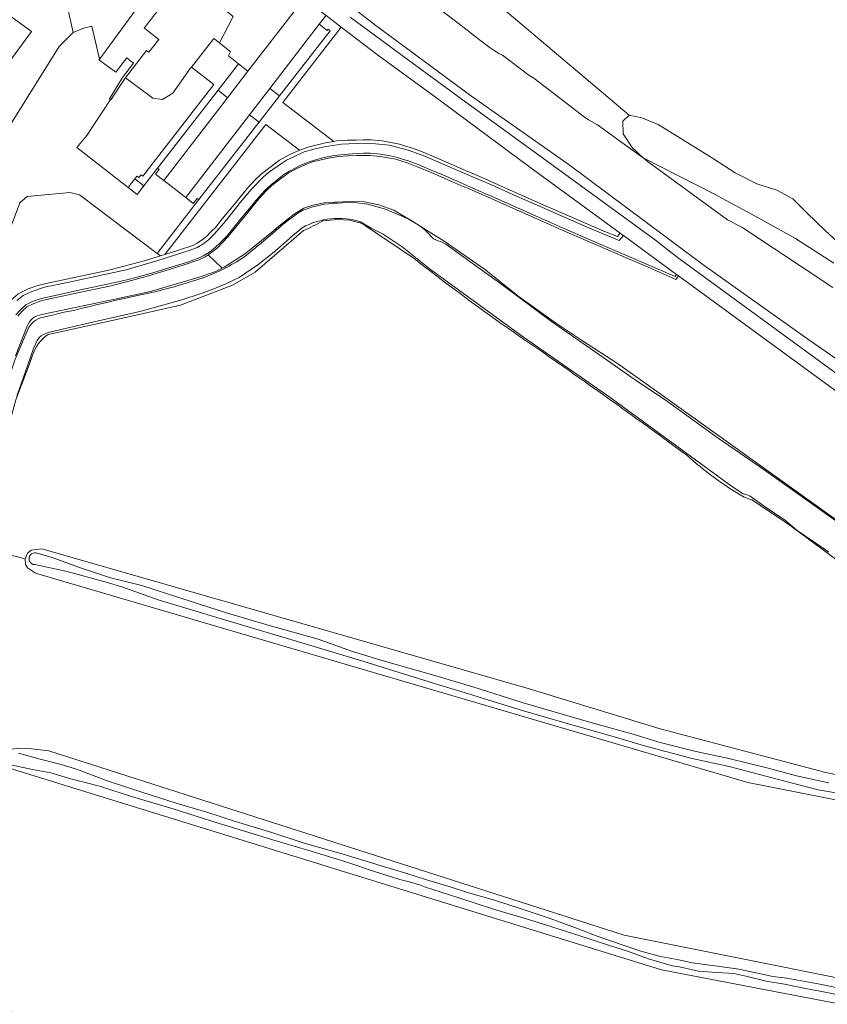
# Model space of a CAD drawing. Header units: metres. Extents: x 149984 to 156489, y 469398 to 478068.
# Tile 821 of 854: x 155081 to 155226, y 473643 to 473820. Entities that reach past the tile are written whole.
import ezdxf

# ---------------------------------------------------------------- set-up
doc = ezdxf.new("R2010")
doc.units = ezdxf.units.M
doc.header["$LTSCALE"] = 0.75
for name, color, linetype, lineweight in [('B-WE-GK-KEERWAND_DAMWAND-G', 252, 'Continuous', 18), ('B-WE-GR-BEPLANTING_CULTUUR_BOSPLANTSOEN-GV', 252, 'Continuous', 18), ('B-WE-GR-GRAS-GV', 252, 'Continuous', 13), ('B-WE-GR-GROENVOORZIENING-GV', 252, 'Continuous', 18), ('B-WE-GR-RIET-GV', 252, 'Continuous', 13), ('B-WE-KW-KUNSTWERK_DUIKER-G', 6, 'Continuous', 18), ('B-WE-KW-KUNSTWERK_GEMAAL-GV', 6, 'Continuous', 18), ('B-WE-OG-TERREIN_BEGROEID-GV', 252, 'Continuous', 18), ('B-WE-OG-TERREIN_OEVER-GV', 252, 'Continuous', 18), ('B-WE-OG-WATER-GV', 252, 'Continuous', 18), ('B-WE-OG-WATER_MEER-GV', 252, 'Continuous', 18), ('B-WE-OG-WATER_SLOOT-GV', 252, 'Continuous', 18), ('B-WE-OG-WEG-GV', 252, 'Continuous', 18), ('B-WE-VH-GESLOTENVERHARDING_BETON-GV', 252, 'Continuous', 18), ('B-WE-VH-HALFVERHARDING_GRASBETONSTEEN-GV', 252, 'Continuous', 18), ('B-WE-VH-OPENVERHARDING_BETONELEMENT-GV', 252, 'Continuous', 18), ('B-WE-VH-OPENVERHARDING_BETONSTRAATSTEEN-GV', 252, 'Continuous', 18)]:
    doc.layers.add(name, color=color, linetype=linetype, lineweight=lineweight)

msp = doc.modelspace()

# ---------------------------------------------------------------- linework, layer by layer
at = {"layer": 'B-WE-GK-KEERWAND_DAMWAND-G', "flags": 128}
for points in [[(155091.615, 473796.792), (155100.828, 473789.601)], [(155103.642, 473789.952), (155106.086, 473793.086)], [(155106.086, 473793.086), (155106.368, 473792.862), (155105.7, 473792.023), (155107.212, 473790.854)], [(155100.828, 473789.601), (155102.407, 473788.384), (155103.642, 473789.952)], [(155107.212, 473790.854), (155111.154, 473787.805)], [(155106.034, 473777.805), (155092.079, 473788.29), (155090.361, 473788.75), (155082.663, 473788.014), (155081.382, 473786.891), (155075.306, 473770.89), (155075.881, 473770.673)], [(155113.476, 473787.492), (155106.034, 473777.805)], [(155111.154, 473787.805), (155112.493, 473786.766), (155113.203, 473787.684), (155113.476, 473787.492)]]:
    msp.add_lwpolyline(points, dxfattribs=at)
at = {"layer": 'B-WE-GR-BEPLANTING_CULTUUR_BOSPLANTSOEN-GV', "flags": 128}
for points in [[(155062.113, 473825.663), (155075.1, 473816.28), (155068.563, 473807.189), (155068.294, 473807.38), (155059.049, 473794.715), (155059.3, 473794.515), (155050.261, 473782.392), (155050.383, 473782.332), (155050.307, 473782.228), (155050.869, 473780.211), (155043.94, 473770.741), (155035.543, 473725.08), (155034.207, 473714.151), (155033.048, 473705.929), (155032.981, 473705.331), (155039.219, 473704.513), (155039.465, 473706.897), (155039.887, 473710.99), (155046.226, 473766.82), (155083.448, 473817.612), (155010.5, 473870.9)], [(155010.5, 473870.9), (155083.448, 473817.612), (155046.226, 473766.82), (155039.887, 473710.99), (155039.465, 473706.897), (155039.219, 473704.513), (155048.72, 473703.268), (155048.744, 473703.455), (155050.309, 473703.25), (155050.245, 473703.781), (155049.92, 473704.667), (155049.468, 473705.408), (155049.296, 473705.845), (155053.174, 473736.527), (155053.139, 473740.528), (155053.398, 473745.978), (155061.829, 473771.271), (155065.542, 473778.309), (155088.437, 473814.895), (155090.954, 473817.423), (155089.515, 473823.956)]]:
    msp.add_lwpolyline(points, dxfattribs=at)
at = {"layer": 'B-WE-GR-GRAS-GV', "flags": 128}
for points in [[(155244.044, 473741.252), (155216.499, 473761.39), (155199.54, 473773.799), (155199.061, 473773.141), (155193.963, 473775.402), (155190.486, 473776.865), (155185.064, 473779.214), (155179.119, 473781.798), (155173.715, 473784.166), (155165.927, 473787.626), (155163.698, 473788.619), (155161.974, 473789.359), (155160.327, 473790.074), (155157.529, 473791.329), (155154.625, 473792.546), (155152.689, 473793.357), (155150.892, 473794.036), (155149.746, 473794.385), (155148.808, 473794.686), (155147.73, 473794.898), (155146.052, 473795.211), (155144.255, 473795.379), (155143.023, 473795.379), (155141.773, 473795.343), (155140.263, 473795.307), (155138.546, 473795.191), (155136.755, 473794.908), (155133.867, 473794.203), (155132.672, 473793.755), (155130.955, 473792.999), (155129.504, 473792.19), (155127.677, 473790.826), (155126.595, 473789.984), (155125.578, 473789.002), (155124.258, 473787.61), (155122.035, 473784.866), (155119.562, 473781.87), (155118.704, 473780.765), (155117.74, 473779.765), (155116.773, 473778.76), (155115.819, 473778.012), (155115.143, 473777.552), (155117.692, 473775.161), (155118.063, 473775.352), (155121.707, 473777.668), (155126.55, 473781.541), (155127.835, 473782.682), (155130.582, 473784.85), (155132.298, 473785.916), (155133.942, 473786.476), (155136.002, 473786.855), (155137.863, 473787), (155140.79, 473787.108), (155143.139, 473787.072), (155145.813, 473786.494), (155148.468, 473785.536), (155151.612, 473783.73), (155157.484, 473780.008), (155164.747, 473774.967), (155170.944, 473770.016), (155177.503, 473765.337), (155182.309, 473762.157), (155188.614, 473758.038), (155196.437, 473752.491), (155231.849, 473727.179)], [(155142.795, 473783.169), (155140.555, 473783.784), (155138.387, 473783.91), (155135.749, 473783.621)], [(155132.287, 473781.888), (155123.608, 473774.425), (155119.542, 473772.082), (155110.213, 473768.496), (155098.492, 473765.883), (155086.475, 473763.289)], [(155083.661, 473759.555), (155083.028, 473757.803), (155080.662, 473751.534), (155079.578, 473747.595), (155077.861, 473740.422), (155077.084, 473736.646), (155076.434, 473733.033), (155076.307, 473730.973), (155075.568, 473724.744), (155082.342, 473723.059), (155082.721, 473724.017), (155083.408, 473724.577), (155085.331, 473724.823), (155172.566, 473699.751), (155196.235, 473692.512), (155225.969, 473684.734), (155255.938, 473678.404)], [(155255.938, 473678.404), (155261.95, 473699.066), (155261.895, 473699.445), (155261.48, 473699.879), (155260.814, 473700.153), (155259.503, 473700.643), (155256.089, 473702.69), (155249.994, 473707.115), (155240.312, 473713.793), (155228.975, 473722.055), (155218.932, 473729.489), (155212.71, 473733.63), (155211.313, 473734.105)], [(155255.012, 473674.435), (155212.018, 473682.902), (155084.156, 473720.482), (155082.775, 473721.433), (155082.378, 473722.011), (155082.342, 473723.059), (155075.568, 473724.744)], [(155241.428, 473640.734), (155196.531, 473649.297), (155078.326, 473685.843), (155078.042, 473686.274), (155078.024, 473687.087), (155078.179, 473687.503), (155070.678, 473688.598), (155070.381, 473686.925), (155069.261, 473677.511), (155067.852, 473665.479), (155065.539, 473641.846), (155072.278, 473640.509), (155072.477, 473641.521), (155073.182, 473642.262), (155074.266, 473642.678), (155075.639, 473642.714), (155077.057, 473642.607), (155123.632, 473628.53), (155168.082, 473614.64), (155197.848, 473607.628), (155232.813, 473599.375)], [(155081.204, 473689.093), (155083.462, 473688.93), (155086.576, 473688.568), (155189.793, 473655.518), (155249.523, 473643.555)]]:
    msp.add_lwpolyline(points, dxfattribs=at)
at = {"layer": 'B-WE-GR-GRAS-GV'}
for points in [[(155135.749, 473783.621, -0.0131682), (155132.287, 473781.888)], [(155152.336, 473776.736, -0.0025334), (155142.795, 473783.169)], [(155174.776, 473760.376, -0.0181667), (155152.336, 473776.736)], [(155086.475, 473763.289, 0.174437), (155083.661, 473759.555)], [(155200.994, 473741.654, 0.0064445), (155174.776, 473760.376)], [(155211.313, 473734.105, -0.0535772), (155200.994, 473741.654)]]:
    msp.add_lwpolyline(points, format="xyb", dxfattribs=at)
at = {"layer": 'B-WE-GR-GROENVOORZIENING-GV', "flags": 128}
for points in [[(155091.615, 473796.792), (155100.828, 473789.601), (155102.03, 473791.185), (155102.392, 473791.68), (155102.719, 473791.433), (155103.082, 473791.918), (155103.428, 473791.658), (155116.188, 473808.076), (155112.18, 473811.236), (155111.955, 473810.991), (155108.795, 473806.542), (155106.982, 473805.381), (155105.247, 473805.656), (155100.311, 473809.306), (155100.135, 473809.078), (155097.72, 473805.361), (155097.634, 473805.422), (155093.41, 473798.95)], [(155075.881, 473770.673), (155079.646, 473769.25), (155079.745, 473769.365), (155081.049, 473770.581), (155082.837, 473771.445), (155084.616, 473772.049), (155086.119, 473772.385), (155091.74, 473773.618), (155096.824, 473774.667), (155100.071, 473775.49), (155103.676, 473776.458), (155106.611, 473777.372), (155106.034, 473777.805), (155092.079, 473788.29), (155090.361, 473788.75), (155082.663, 473788.014), (155081.382, 473786.891), (155075.306, 473770.89)]]:
    msp.add_lwpolyline(points, close=True, dxfattribs=at)
at = {"layer": 'B-WE-GR-RIET-GV', "flags": 128}
msp.add_lwpolyline([(155228.681, 473779.336), (155225.92, 473781.845), (155222.56, 473785.088), (155220.092, 473787.619), (155217.2, 473789.149), (155213.619, 473790.259), (155209.734, 473792.286), (155205.63, 473794.885), (155199.999, 473798.44), (155195.933, 473800.924), (155192.977, 473802.126), (155190.679, 473802.598), (155189.572, 473801.501), (155189.652, 473799.274), (155191.233, 473796.822), (155193.239, 473794.961), (155206.031, 473788.421), (155213.948, 473784.157), (155220.53, 473780.468), (155227.445, 473776.055)], dxfattribs=at)
at = {"layer": 'B-WE-KW-KUNSTWERK_DUIKER-G', "flags": 128}
msp.add_lwpolyline([(155095.531, 473812.452), (155103.633, 473823.535)], dxfattribs=at)
at = {"layer": 'B-WE-KW-KUNSTWERK_GEMAAL-GV', "flags": 128}
msp.add_lwpolyline([(155089.515, 473823.956), (155090.954, 473817.423), (155092.809, 473818.193), (155094.29, 473818.55), (155095.75, 473812.4), (155098.58, 473810.31), (155100.58, 473812.87), (155101.77, 473811.92), (155099.78, 473809.33), (155097.44, 473805.56), (155097.634, 473805.422), (155097.72, 473805.361), (155100.135, 473809.078), (155100.311, 473809.306), (155104.11, 473814.21), (155104.49, 473813.91), (155106.29, 473816.2), (155104.04, 473817.94), (155103.67, 473818.179), (155109.07, 473825.22)], dxfattribs=at)
at = {"layer": 'B-WE-OG-TERREIN_BEGROEID-GV', "flags": 128}
for points in [[(155117.201, 473815.545), (155119.168, 473813.95), (155118.793, 473813.257), (155120.587, 473811.799), (155122.309, 473810.488), (155131.179, 473821.977), (155128.913, 473823.744), (155129.329, 473824.252), (155128.628, 473824.836), (155129.294, 473825.889), (155128.387, 473826.587), (155116.059, 473836.431), (155114.519, 473834.503), (155115.256, 473833.825), (155110.96, 473828.493), (155110.434, 473827.827), (155119.667, 473820.271)], [(155126.228, 473807.403), (155127.966, 473806.047), (155137.037, 473817.728), (155136.682, 473818.003), (155136.511, 473817.794), (155135.066, 473818.894)], [(155107.212, 473790.854), (155118.655, 473805.736), (155116.949, 473807.079), (155106.086, 473793.086), (155106.368, 473792.862), (155105.7, 473792.023)], [(155113.476, 473787.492), (155123.586, 473800.472), (155124.293, 473801.337), (155122.57, 473802.671), (155111.154, 473787.805), (155112.493, 473786.766), (155113.203, 473787.684)]]:
    msp.add_lwpolyline(points, close=True, dxfattribs=at)
at = {"layer": 'B-WE-OG-TERREIN_OEVER-GV', "flags": 128}
for points in [[(155153.16, 473824.39), (155160.007, 473819.093), (155164.111, 473815.918), (155165.75, 473814.65), (155166.493, 473814.177), (155167.29, 473813.67), (155167.95, 473813.39), (155172.7, 473809.79), (155173.58, 473809.23), (155180.038, 473804.278), (155182.46, 473802.42), (155183.4, 473801.78), (155183.924, 473801.488), (155185.03, 473800.87), (155190.434, 473796.915), (155193.239, 473794.961), (155191.233, 473796.822), (155189.652, 473799.274), (155189.572, 473801.501), (155190.679, 473802.598), (155150.768, 473836.403)], [(155227.445, 473776.055), (155220.53, 473780.468), (155213.948, 473784.157), (155206.031, 473788.421), (155193.239, 473794.961), (155193.939, 473794.35), (155208.34, 473783.81), (155210.9, 473782.51), (155211.28, 473782.3), (155227.23, 473771.69)], [(155231.849, 473727.179), (155196.437, 473752.491), (155188.614, 473758.038), (155182.309, 473762.157), (155177.503, 473765.337), (155170.944, 473770.016), (155164.747, 473774.967), (155157.484, 473780.008), (155151.612, 473783.73), (155148.468, 473785.536), (155145.813, 473786.494), (155143.139, 473787.072), (155140.79, 473787.108), (155137.863, 473787), (155136.002, 473786.855), (155133.942, 473786.476), (155132.298, 473785.916), (155130.582, 473784.85), (155127.835, 473782.682), (155126.55, 473781.541), (155121.707, 473777.668), (155118.063, 473775.352), (155117.692, 473775.161), (155116.361, 473774.475), (155113.526, 473773.522), (155104.8, 473770.992), (155098.711, 473769.637), (155085.317, 473766.84)], [(155138.448, 473786.836), (155140.805, 473786.993), (155143.76, 473786.657), (155146.993, 473785.771), (155150.333, 473784.3), (155151.256, 473783.883), (155152.812, 473782.906), (155153.442, 473782.486), (155154.127, 473781.98), (155154.734, 473781.32), (155155.219, 473780.766), (155155.615, 473780.45), (155156.017, 473780.221), (155156.452, 473780.072), (155156.82, 473779.95), (155157.784, 473779.466), (155159.545, 473778.196), (155168.072, 473772.046), (155176.761, 473765.617), (155185.186, 473759.731), (155192.209, 473754.844), (155197.141, 473751.557), (155206.667, 473744.682), (155214.337, 473739.394), (155220.072, 473735.319), (155228.629, 473729.238)], [(155135.749, 473783.621), (155138.387, 473783.91), (155140.555, 473783.784), (155142.795, 473783.169)], [(155226.552, 473724.216), (155224.199, 473725.854), (155220.822, 473728.115), (155218.523, 473730.082), (155217.562, 473730.705), (155216.779, 473731.244), (155216.177, 473731.629), (155215.366, 473732.201), (155213.644, 473733.398), (155212.41, 473734.282), (155211.844, 473734.49), (155211.166, 473734.658), (155209.048, 473736.068), (155197.702, 473744.343), (155187.078, 473752.148), (155171.938, 473762.663), (155155.027, 473774.913), (155149.968, 473778.96), (155146.535, 473781.236), (155144.384, 473782.348), (155142.488, 473783.463)], [(155132.047, 473782.407), (155130.302, 473780.983), (155127.266, 473778.275), (155124.081, 473775.784), (155121.667, 473774.119), (155120.747, 473773.515), (155118.355, 473772.352), (155116.179, 473771.441), (155113.931, 473770.6), (155110.443, 473769.485), (155103.122, 473767.458), (155095.487, 473765.695), (155088.706, 473764.165), (155086.439, 473763.613), (155085.625, 473763.255), (155085.224, 473762.995), (155084.91, 473762.763), (155084.458, 473762.175), (155083.808, 473760.746), (155082.734, 473757.633), (155080.811, 473752.179)], [(155086.475, 473763.289), (155098.492, 473765.883), (155110.213, 473768.496), (155119.542, 473772.082), (155123.608, 473774.425), (155132.287, 473781.888)], [(155098.711, 473769.637), (155104.8, 473770.992), (155113.526, 473773.522), (155116.361, 473774.475), (155117.692, 473775.161), (155115.143, 473777.552), (155114.629, 473777.203), (155113.513, 473776.645), (155110.7, 473775.714), (155104.456, 473773.768), (155100.778, 473772.78), (155097.451, 473771.937), (155092.323, 473770.879), (155086.725, 473769.651), (155085.374, 473769.349), (155083.9, 473768.849), (155082.648, 473768.245), (155081.77, 473767.425), (155080.998, 473766.523)], [(155085.317, 473766.84), (155098.711, 473769.637)], [(155075.749, 473744.109), (155077.542, 473749.982), (155080.514, 473758.815), (155082.633, 473763.721)], [(155082.706, 473764.73), (155080.571, 473759.447)], [(155080.571, 473759.447), (155082.706, 473764.73)], [(155080.662, 473751.534), (155083.028, 473757.803), (155083.661, 473759.555)], [(155211.313, 473734.105), (155212.71, 473733.63), (155218.932, 473729.489), (155228.975, 473722.055)], [(155255.938, 473678.404), (155225.969, 473684.734), (155196.235, 473692.512), (155172.566, 473699.751), (155085.331, 473724.823), (155083.408, 473724.577), (155082.721, 473724.017), (155082.342, 473723.059), (155082.378, 473722.011), (155082.775, 473721.433), (155084.156, 473720.482), (155212.018, 473682.902), (155255.012, 473674.435)], [(155084.331, 473724.09), (155087.174, 473723.253), (155091.884, 473721.538), (155097.651, 473719.645), (155103.255, 473718.222), (155110.285, 473715.995), (155118.651, 473713.279), (155126.327, 473711.004), (155134.878, 473708.635), (155141.074, 473706.416), (155146.586, 473704.764), (155155.43, 473702.23), (155162.68, 473700.076), (155171.677, 473697.177), (155183.848, 473693.7)], [(155228.472, 473680.923), (155224.613, 473681.627), (155219.777, 473682.873), (155214.086, 473684.329), (155208.653, 473685.778), (155201.986, 473687.233), (155193.427, 473689.485), (155188.265, 473691.071), (155179.554, 473693.489), (155171.35, 473695.916), (155161.852, 473698.825), (155155.744, 473700.651), (155142.934, 473704.663), (155130.748, 473708.341), (155117.33, 473712.32), (155106.21, 473715.678), (155099.644, 473717.98), (155096.872, 473718.849), (155089.861, 473720.737), (155084.045, 473721.985)], [(155183.848, 473693.7), (155191.177, 473691.642), (155196.282, 473690.068), (155202.406, 473688.532), (155208.606, 473687.227), (155215.373, 473685.522), (155220.741, 473684.098), (155226.504, 473682.865)], [(155249.523, 473643.555), (155189.793, 473655.518), (155086.576, 473688.568), (155083.462, 473688.93), (155081.204, 473689.093), (155079.307, 473688.84), (155078.421, 473688.153), (155078.179, 473687.503), (155078.024, 473687.087), (155078.042, 473686.274), (155078.326, 473685.843), (155196.531, 473649.297), (155241.428, 473640.734)], [(155081.155, 473688.164), (155085.038, 473687.082), (155088.811, 473686.146), (155091.531, 473685.334), (155095.001, 473683.997), (155097.199, 473683.167), (155103.262, 473681.195), (155109.41, 473679.207), (155114.91, 473677.572), (155120.082, 473675.921), (155126.571, 473673.955), (155132.384, 473672.052), (155139.386, 473670.078), (155146.003, 473668.026), (155150.803, 473666.61), (155154.136, 473665.523), (155158.554, 473664.197), (155161.847, 473663.142), (155166.515, 473661.794), (155171.169, 473660.346), (155176.533, 473658.51), (155181.565, 473656.645), (155184.971, 473655.381), (155189.267, 473653.856), (155192.769, 473652.669), (155196.297, 473651.723), (155199.638, 473651.089), (155201.977, 473650.586), (155206.557, 473649.996), (155210.372, 473649.425), (155213.742, 473648.707), (155216.462, 473648.118), (155218.967, 473647.801), (155224.928, 473646.75), (155229.509, 473645.797)], [(155229.91, 473644.491), (155225.849, 473645.297), (155222.322, 473645.94), (155218.596, 473646.775), (155215.265, 473647.298), (155211.633, 473648.155), (155209.464, 473648.637), (155205.597, 473648.881), (155203.128, 473649.099), (155199.705, 473649.863), (155198.465, 473650.061), (155197.375, 473650.344), (155194.169, 473651.305), (155190.6, 473652.614), (155186.994, 473653.755), (155184.038, 473654.707), (155181.309, 473655.623), (155175.346, 473657.495), (155171.84, 473658.586), (155166.518, 473660.11), (155159.974, 473662.262), (155153.953, 473664.215), (155153.062, 473664.558), (155151.491, 473665.05), (155149.534, 473665.536), (155145.198, 473666.875), (155139.839, 473668.68), (155133.807, 473670.518), (155126.501, 473672.673), (155122.096, 473674.062), (155117.146, 473675.541), (155108.886, 473678.193), (155101.57, 473680.325), (155095.69, 473682.233), (155090.272, 473683.657), (155086.903, 473684.658), (155083.662, 473685.228), (155079.153, 473686.231)]]:
    msp.add_lwpolyline(points, dxfattribs=at)
at = {"layer": 'B-WE-OG-TERREIN_OEVER-GV'}
for points in [[(155132.146, 473785.538, -0.0888813), (155138.448, 473786.836)], [(155127.829, 473782.349, -0.0472819), (155132.146, 473785.538)], [(155142.488, 473783.463, 0.2099925), (155132.047, 473782.407)], [(155132.287, 473781.888, 0.0131682), (155135.749, 473783.621)], [(155142.795, 473783.169, 0.0025334), (155152.336, 473776.736)], [(155121.62, 473777.182, 0.0132356), (155127.829, 473782.349)], [(155114.071, 473773.374, 0.0628908), (155121.62, 473777.182)], [(155152.336, 473776.736, 0.0181667), (155174.776, 473760.376)], [(155104.765, 473770.713, 0.0206488), (155114.071, 473773.374)], [(155091.498, 473767.699, -0.0110346), (155104.765, 473770.713)], [(155085.317, 473766.84, 0.2909462), (155082.706, 473764.73)], [(155082.706, 473764.73, -0.2909462), (155085.317, 473766.84)], [(155085.087, 473766.226, -0.0127159), (155091.498, 473767.699)], [(155082.633, 473763.721, -0.2421751), (155085.087, 473766.226)], [(155083.661, 473759.555, -0.174437), (155086.475, 473763.289)], [(155174.776, 473760.376, -0.0064445), (155200.994, 473741.654)], [(155200.994, 473741.654, 0.0535772), (155211.313, 473734.105)], [(155084.045, 473721.985, -1.1094629), (155084.331, 473724.09)]]:
    msp.add_lwpolyline(points, format="xyb", dxfattribs=at)
at = {"layer": 'B-WE-OG-WATER-GV', "flags": 128}
msp.add_lwpolyline([(155150.768, 473836.403), (155190.679, 473802.598), (155192.977, 473802.126), (155195.933, 473800.924), (155199.999, 473798.44), (155205.63, 473794.885), (155209.734, 473792.286), (155213.619, 473790.259), (155217.2, 473789.149), (155220.092, 473787.619), (155222.56, 473785.088), (155225.92, 473781.845), (155228.681, 473779.336)], dxfattribs=at)
at = {"layer": 'B-WE-OG-WATER_MEER-GV', "flags": 128}
msp.add_lwpolyline([(155075.306, 473770.89), (155081.382, 473786.891), (155082.663, 473788.014), (155090.361, 473788.75), (155092.079, 473788.29), (155106.034, 473777.805), (155113.476, 473787.492), (155113.203, 473787.684), (155112.493, 473786.766), (155111.154, 473787.805), (155107.212, 473790.854), (155105.7, 473792.023), (155106.368, 473792.862), (155106.086, 473793.086), (155103.642, 473789.952), (155102.407, 473788.384), (155100.828, 473789.601), (155091.615, 473796.792), (155093.41, 473798.95), (155097.634, 473805.422), (155097.44, 473805.56), (155099.78, 473809.33), (155101.77, 473811.92), (155100.58, 473812.87), (155098.58, 473810.31), (155095.75, 473812.4), (155094.29, 473818.55), (155092.809, 473818.193), (155090.954, 473817.423), (155088.437, 473814.895), (155065.542, 473778.309)], dxfattribs=at)
at = {"layer": 'B-WE-OG-WATER_SLOOT-GV'}
for points in [[(155138.448, 473786.836, 0.0888813), (155132.146, 473785.538)], [(155132.146, 473785.538, 0.0472819), (155127.829, 473782.349)], [(155132.047, 473782.407, -0.2099925), (155142.488, 473783.463)], [(155127.829, 473782.349, -0.0132356), (155121.62, 473777.182)], [(155121.62, 473777.182, -0.0628908), (155114.071, 473773.374)], [(155114.071, 473773.374, -0.0206488), (155104.765, 473770.713)], [(155104.765, 473770.713, 0.0110346), (155091.498, 473767.699)], [(155091.498, 473767.699, 0.0127159), (155085.087, 473766.226)], [(155085.087, 473766.226, 0.2421751), (155082.633, 473763.721)], [(155084.331, 473724.09, 1.1094629), (155084.045, 473721.985)]]:
    msp.add_lwpolyline(points, format="xyb", dxfattribs=at)
at = {"layer": 'B-WE-OG-WATER_SLOOT-GV', "flags": 128}
for points in [[(155228.629, 473729.238), (155220.072, 473735.319), (155214.337, 473739.394), (155206.667, 473744.682), (155197.141, 473751.557), (155192.209, 473754.844), (155185.186, 473759.731), (155176.761, 473765.617), (155168.072, 473772.046), (155159.545, 473778.196), (155157.784, 473779.466), (155156.82, 473779.95), (155156.452, 473780.072), (155156.017, 473780.221), (155155.615, 473780.45), (155155.219, 473780.766), (155154.734, 473781.32), (155154.127, 473781.98), (155153.442, 473782.486), (155152.812, 473782.906), (155151.256, 473783.883), (155150.333, 473784.3), (155146.993, 473785.771), (155143.76, 473786.657), (155140.805, 473786.993), (155138.448, 473786.836)], [(155142.488, 473783.463), (155144.384, 473782.348), (155146.535, 473781.236), (155149.968, 473778.96), (155155.027, 473774.913), (155171.938, 473762.663), (155187.078, 473752.148), (155197.702, 473744.343), (155209.048, 473736.068), (155211.166, 473734.658), (155211.844, 473734.49), (155212.41, 473734.282), (155213.644, 473733.398), (155215.366, 473732.201), (155216.177, 473731.629), (155216.779, 473731.244), (155217.562, 473730.705), (155218.523, 473730.082), (155220.822, 473728.115), (155224.199, 473725.854), (155226.552, 473724.216)], [(155080.811, 473752.179), (155082.734, 473757.633), (155083.808, 473760.746), (155084.458, 473762.175), (155084.91, 473762.763), (155085.224, 473762.995), (155085.625, 473763.255), (155086.439, 473763.613), (155088.706, 473764.165), (155095.487, 473765.695), (155103.122, 473767.458), (155110.443, 473769.485), (155113.931, 473770.6), (155116.179, 473771.441), (155118.355, 473772.352), (155120.747, 473773.515), (155121.667, 473774.119), (155124.081, 473775.784), (155127.266, 473778.275), (155130.302, 473780.983), (155132.047, 473782.407)], [(155082.633, 473763.721), (155080.514, 473758.815), (155077.542, 473749.982), (155075.749, 473744.109)], [(155226.504, 473682.865), (155220.741, 473684.098), (155215.373, 473685.522), (155208.606, 473687.227), (155202.406, 473688.532), (155196.282, 473690.068), (155191.177, 473691.642), (155183.848, 473693.7), (155171.677, 473697.177), (155162.68, 473700.076), (155155.43, 473702.23), (155146.586, 473704.764), (155141.074, 473706.416), (155134.878, 473708.635), (155126.327, 473711.004), (155118.651, 473713.279), (155110.285, 473715.995), (155103.255, 473718.222), (155097.651, 473719.645), (155091.884, 473721.538), (155087.174, 473723.253), (155084.331, 473724.09)], [(155084.045, 473721.985), (155089.861, 473720.737), (155096.872, 473718.849), (155099.644, 473717.98), (155106.21, 473715.678), (155117.33, 473712.32), (155130.748, 473708.341), (155142.934, 473704.663), (155155.744, 473700.651), (155161.852, 473698.825), (155171.35, 473695.916), (155179.554, 473693.489), (155188.265, 473691.071), (155193.427, 473689.485), (155201.986, 473687.233), (155208.653, 473685.778), (155214.086, 473684.329), (155219.777, 473682.873), (155224.613, 473681.627), (155228.472, 473680.923)], [(155229.509, 473645.797), (155224.928, 473646.75), (155218.967, 473647.801), (155216.462, 473648.118), (155213.742, 473648.707), (155210.372, 473649.425), (155206.557, 473649.996), (155201.977, 473650.586), (155199.638, 473651.089), (155196.297, 473651.723), (155192.769, 473652.669), (155189.267, 473653.856), (155184.971, 473655.381), (155181.565, 473656.645), (155176.533, 473658.51), (155171.169, 473660.346), (155166.515, 473661.794), (155161.847, 473663.142), (155158.554, 473664.197), (155154.136, 473665.523), (155150.803, 473666.61), (155146.003, 473668.026), (155139.386, 473670.078), (155132.384, 473672.052), (155126.571, 473673.955), (155120.082, 473675.921), (155114.91, 473677.572), (155109.41, 473679.207), (155103.262, 473681.195), (155097.199, 473683.167), (155095.001, 473683.997), (155091.531, 473685.334), (155088.811, 473686.146), (155085.038, 473687.082), (155081.155, 473688.164)], [(155079.153, 473686.231), (155083.662, 473685.228), (155086.903, 473684.658), (155090.272, 473683.657), (155095.69, 473682.233), (155101.57, 473680.325), (155108.886, 473678.193), (155117.146, 473675.541), (155122.096, 473674.062), (155126.501, 473672.673), (155133.807, 473670.518), (155139.839, 473668.68), (155145.198, 473666.875), (155149.534, 473665.536), (155151.491, 473665.05), (155153.062, 473664.558), (155153.953, 473664.215), (155159.974, 473662.262), (155166.518, 473660.11), (155171.84, 473658.586), (155175.346, 473657.495), (155181.309, 473655.623), (155184.038, 473654.707), (155186.994, 473653.755), (155190.6, 473652.614), (155194.169, 473651.305), (155197.375, 473650.344), (155198.465, 473650.061), (155199.705, 473649.863), (155203.128, 473649.099), (155205.597, 473648.881), (155209.464, 473648.637), (155211.633, 473648.155), (155215.265, 473647.298), (155218.596, 473646.775), (155222.322, 473645.94), (155225.849, 473645.297), (155229.91, 473644.491)]]:
    msp.add_lwpolyline(points, dxfattribs=at)
at = {"layer": 'B-WE-OG-WEG-GV', "flags": 128}
for points in [[(155227.23, 473771.69), (155211.28, 473782.3), (155210.9, 473782.51), (155208.34, 473783.81), (155193.939, 473794.35), (155193.239, 473794.961), (155190.434, 473796.915), (155185.03, 473800.87), (155183.924, 473801.488), (155183.4, 473801.78), (155182.46, 473802.42), (155180.038, 473804.278), (155173.58, 473809.23), (155172.7, 473809.79), (155167.95, 473813.39), (155167.29, 473813.67), (155166.493, 473814.177), (155165.75, 473814.65), (155164.111, 473815.918), (155160.007, 473819.093), (155153.16, 473824.39)], [(155140.803, 473822.075), (155145.258, 473818.662), (155162.257, 473806.141), (155179.947, 473793.688), (155203.945, 473775.847), (155221.918, 473763.025), (155245.377, 473746.69), (155266.599, 473731.614), (155294.949, 473710.191), (155320.777, 473690.175), (155340.135, 473676.131), (155367.023, 473656.502), (155386.28, 473642.672), (155410.291, 473624.661), (155428.56, 473611.3), (155436.217, 473605.704), (155458.024, 473590.434), (155486.536, 473568.826), (155507.521, 473552.479), (155535.21, 473532.821), (155560.385, 473514.307), (155593.131, 473490.533)], [(155593.131, 473490.533), (155560.385, 473514.307), (155535.21, 473532.821), (155507.521, 473552.479), (155486.536, 473568.826), (155458.024, 473590.434), (155436.217, 473605.704), (155428.56, 473611.3), (155410.291, 473624.661), (155386.28, 473642.672), (155367.023, 473656.502), (155340.135, 473676.131), (155320.777, 473690.175), (155294.949, 473710.191), (155266.599, 473731.614), (155245.377, 473746.69), (155221.918, 473763.025), (155203.945, 473775.847), (155179.947, 473793.688), (155162.257, 473806.141), (155145.258, 473818.662), (155140.803, 473822.075)], [(155140.662, 473820.178), (155151.774, 473811.99), (155160.727, 473805.401), (155178.421, 473792.567), (155195.404, 473780.176), (155199.313, 473777.105), (155279.019, 473718.929), (155294.331, 473707.784), (155302.938, 473701.238), (155319.044, 473689.406), (155323.221, 473686.367), (155335.036, 473677.753), (155341.423, 473673.105), (155349.485, 473667.173), (155354.523, 473663.484), (155363.234, 473657.113), (155368.711, 473653.001)]]:
    msp.add_lwpolyline(points, dxfattribs=at)
for points in [[(155137.697, 473797.891), (155138.232, 473797.976), (155140.135, 473798.105), (155141.699, 473798.142), (155142.983, 473798.179), (155144.385, 473798.179), (155146.439, 473797.987), (155148.257, 473797.648), (155149.508, 473797.402), (155150.582, 473797.058), (155151.797, 473796.688), (155153.725, 473795.958), (155155.707, 473795.129), (155158.644, 473793.898), (155161.458, 473792.636), (155163.084, 473791.93), (155164.82, 473791.184), (155167.065, 473790.185), (155174.846, 473786.728), (155180.239, 473784.365), (155186.173, 473781.785), (155188.605, 473780.815), (155189.087, 473781.442), (155172.867, 473793.294), (155155.7, 473805.986), (155145.759, 473813.213), (155139.008, 473818.41), (155128.586, 473804.863)], [(155107.369, 473777.608), (155109.843, 473778.379), (155112.441, 473779.24), (155113.209, 473779.624), (155114.166, 473780.274), (155114.891, 473780.843), (155115.724, 473781.707), (155116.584, 473782.6), (155117.377, 473783.62), (155119.867, 473786.638), (155122.151, 473789.458), (155123.589, 473790.974), (155124.757, 473792.102), (155125.979, 473793.053), (155127.979, 473794.545), (155129.707, 473795.509), (155131.54, 473796.316), (155125.489, 473800.912)]]:
    msp.add_lwpolyline(points, close=True, dxfattribs=at)
at = {"layer": 'B-WE-VH-GESLOTENVERHARDING_BETON-GV', "flags": 128}
for points in [[(155136.306, 473820.49), (155139.008, 473818.41), (155145.759, 473813.213), (155155.7, 473805.986), (155172.867, 473793.294), (155189.087, 473781.442), (155189.41, 473781.206), (155189.667, 473781.018), (155195.358, 473776.859), (155199.217, 473774.035), (155199.54, 473773.799), (155216.499, 473761.39), (155244.044, 473741.252), (155269.351, 473722.773), (155297.822, 473702.057), (155327.913, 473679.913), (155357.926, 473657.923), (155376.704, 473644.109)], [(155368.711, 473653.001), (155363.234, 473657.113), (155354.523, 473663.484), (155349.485, 473667.173), (155341.423, 473673.105), (155335.036, 473677.753), (155323.221, 473686.367), (155319.044, 473689.406), (155302.938, 473701.238), (155294.331, 473707.784), (155279.019, 473718.929), (155199.313, 473777.105), (155195.404, 473780.176), (155178.421, 473792.567), (155160.727, 473805.401), (155151.774, 473811.99), (155140.662, 473820.178)], [(155080.676, 473766.763), (155081.48, 473767.702), (155082.42, 473768.578), (155083.748, 473769.22), (155085.265, 473769.735), (155086.638, 473770.042), (155092.239, 473771.27), (155097.361, 473772.327), (155100.558, 473773.042), (155102.208, 473773.496), (155105.254, 473774.31), (155108.095, 473775.213), (155110.509, 473775.95), (155111.81, 473776.376), (155113.638, 473777.051), (155114.291, 473777.384), (155115.404, 473778.059), (155116.506, 473778.901), (155117.403, 473779.77), (155118.494, 473780.928), (155119.546, 473782.179), (155120.969, 473783.962), (155122.857, 473786.249), (155123.699, 473787.29), (155125.316, 473789.095), (155126.617, 473790.291), (155128.162, 473791.479), (155128.749, 473791.936), (155129.751, 473792.548), (155131.811, 473793.644), (155133.461, 473794.314), (155135.671, 473794.951), (155137.753, 473795.366), (155139.547, 473795.571), (155141.762, 473795.743), (155143.018, 473795.779), (155144.273, 473795.779), (155146.107, 473795.607), (155147.806, 473795.291), (155148.908, 473795.074), (155149.865, 473794.767), (155151.022, 473794.415), (155152.837, 473793.728), (155154.78, 473792.915), (155157.688, 473791.696), (155160.489, 473790.44), (155162.133, 473789.726), (155163.858, 473788.985), (155166.09, 473787.992), (155173.877, 473784.532), (155179.279, 473782.165), (155185.223, 473779.581), (155190.643, 473777.233), (155194.121, 473775.769), (155198.927, 473773.637), (155199.217, 473774.035), (155195.358, 473776.859), (155189.667, 473781.018), (155188.89, 473780.098), (155183.17, 473782.49), (155175.141, 473786.067), (155170.512, 473788.077), (155166.01, 473790.087), (155162.062, 473791.776), (155158.296, 473793.415), (155154.011, 473795.254), (155151.07, 473796.306), (155149.243, 473796.821), (155147.62, 473797.192), (155145.195, 473797.447), (155141.701, 473797.541), (155139.104, 473797.424), (155135.981, 473796.937), (155134.142, 473796.527), (155132.415, 473796.007), (155130.416, 473795.093), (155129.247, 473794.501), (155128.295, 473793.925), (155125.997, 473792.291), (155125.017, 473791.466), (155122.857, 473789.284), (155120.991, 473786.992), (155118.3, 473783.581), (155116.284, 473781.322), (155115.221, 473780.258), (155114.379, 473779.572), (155113.172, 473778.863), (155111.954, 473778.376), (155105.952, 473776.482), (155100.436, 473774.865), (155094.356, 473773.569), (155089.904, 473772.562), (155085.784, 473771.731), (155083.503, 473770.989), (155081.964, 473770.258), (155080.845, 473769.372)]]:
    msp.add_lwpolyline(points, dxfattribs=at)
msp.add_lwpolyline([(155103.642, 473789.952), (155102.03, 473791.185), (155100.828, 473789.601), (155102.407, 473788.384)], close=True, dxfattribs=at)
at = {"layer": 'B-WE-VH-HALFVERHARDING_GRASBETONSTEEN-GV', "flags": 128}
for points in [[(155106.611, 473777.372), (155107.369, 473777.608), (155125.489, 473800.912), (155131.54, 473796.316), (155131.615, 473796.349), (155133.041, 473796.884), (155136.203, 473797.655), (155137.697, 473797.891), (155128.586, 473804.863), (155139.008, 473818.41), (155136.306, 473820.49), (155136.215, 473820.373), (155135.066, 473818.894), (155136.511, 473817.794), (155136.682, 473818.003), (155137.037, 473817.728), (155127.966, 473806.047), (155124.293, 473801.337), (155123.586, 473800.472), (155113.476, 473787.492), (155106.034, 473777.805)], [(155102.03, 473791.185), (155103.642, 473789.952), (155106.086, 473793.086), (155116.949, 473807.079), (155120.587, 473811.799), (155118.793, 473813.257), (155119.168, 473813.95), (155117.201, 473815.545), (155116.19, 473816.336), (155112.18, 473811.236), (155116.188, 473808.076), (155103.428, 473791.658), (155103.082, 473791.918), (155102.719, 473791.433), (155102.392, 473791.68)]]:
    msp.add_lwpolyline(points, close=True, dxfattribs=at)
for points in [[(155080.845, 473769.372), (155081.964, 473770.258), (155083.503, 473770.989), (155085.784, 473771.731), (155089.904, 473772.562), (155094.356, 473773.569), (155100.436, 473774.865), (155105.952, 473776.482), (155111.954, 473778.376), (155113.172, 473778.863), (155114.379, 473779.572), (155115.221, 473780.258), (155116.284, 473781.322), (155118.3, 473783.581), (155120.991, 473786.992), (155122.857, 473789.284), (155125.017, 473791.466), (155125.997, 473792.291), (155128.295, 473793.925), (155129.247, 473794.501), (155130.416, 473795.093), (155132.415, 473796.007), (155134.142, 473796.527), (155135.981, 473796.937), (155139.104, 473797.424), (155141.701, 473797.541), (155145.195, 473797.447), (155147.62, 473797.192), (155149.243, 473796.821), (155151.07, 473796.306), (155154.011, 473795.254), (155158.296, 473793.415), (155162.062, 473791.776), (155166.01, 473790.087), (155170.512, 473788.077), (155175.141, 473786.067), (155183.17, 473782.49), (155188.89, 473780.098), (155189.667, 473781.018), (155189.41, 473781.206), (155189.087, 473781.442), (155188.605, 473780.815), (155186.173, 473781.785), (155180.239, 473784.365), (155174.846, 473786.728), (155167.065, 473790.185), (155164.82, 473791.184), (155163.084, 473791.93), (155161.458, 473792.636), (155158.644, 473793.898), (155155.707, 473795.129), (155153.725, 473795.958), (155151.797, 473796.688), (155150.582, 473797.058), (155149.508, 473797.402), (155148.257, 473797.648), (155146.439, 473797.987), (155144.385, 473798.179), (155142.983, 473798.179), (155141.699, 473798.142), (155140.135, 473798.105), (155138.232, 473797.976), (155137.697, 473797.891), (155136.203, 473797.655), (155133.041, 473796.884), (155131.615, 473796.349), (155131.54, 473796.316), (155129.707, 473795.509), (155127.979, 473794.545), (155125.979, 473793.053), (155124.757, 473792.102), (155123.589, 473790.974), (155122.151, 473789.458), (155119.867, 473786.638), (155117.377, 473783.62), (155116.584, 473782.6), (155115.724, 473781.707), (155114.891, 473780.843), (155114.166, 473780.274), (155113.209, 473779.624), (155112.441, 473779.24), (155109.843, 473778.379), (155107.369, 473777.608), (155106.611, 473777.372), (155103.676, 473776.458), (155100.071, 473775.49), (155096.824, 473774.667), (155091.74, 473773.618), (155086.119, 473772.385), (155084.616, 473772.049), (155082.837, 473771.445), (155081.049, 473770.581)], [(155080.998, 473766.523), (155081.77, 473767.425), (155082.648, 473768.245), (155083.9, 473768.849), (155085.374, 473769.349), (155086.725, 473769.651), (155092.323, 473770.879), (155097.451, 473771.937), (155100.778, 473772.78), (155104.456, 473773.768), (155110.7, 473775.714), (155113.513, 473776.645), (155114.629, 473777.203), (155115.143, 473777.552), (155115.819, 473778.012), (155116.773, 473778.76), (155117.74, 473779.765), (155118.704, 473780.765), (155119.562, 473781.87), (155122.035, 473784.866), (155124.258, 473787.61), (155125.578, 473789.002), (155126.595, 473789.984), (155127.677, 473790.826), (155129.504, 473792.19), (155130.955, 473792.999), (155132.672, 473793.755), (155133.867, 473794.203), (155136.755, 473794.908), (155138.546, 473795.191), (155140.263, 473795.307), (155141.773, 473795.343), (155143.023, 473795.379), (155144.255, 473795.379), (155146.052, 473795.211), (155147.73, 473794.898), (155148.808, 473794.686), (155149.746, 473794.385), (155150.892, 473794.036), (155152.689, 473793.357), (155154.625, 473792.546), (155157.529, 473791.329), (155160.327, 473790.074), (155161.974, 473789.359), (155163.698, 473788.619), (155165.927, 473787.626), (155173.715, 473784.166), (155179.119, 473781.798), (155185.064, 473779.214), (155190.486, 473776.865), (155193.963, 473775.402), (155199.061, 473773.141), (155199.54, 473773.799), (155199.217, 473774.035), (155198.927, 473773.637), (155194.121, 473775.769), (155190.643, 473777.233), (155185.223, 473779.581), (155179.279, 473782.165), (155173.877, 473784.532), (155166.09, 473787.992), (155163.858, 473788.985), (155162.133, 473789.726), (155160.489, 473790.44), (155157.688, 473791.696), (155154.78, 473792.915), (155152.837, 473793.728), (155151.022, 473794.415), (155149.865, 473794.767), (155148.908, 473795.074), (155147.806, 473795.291), (155146.107, 473795.607), (155144.273, 473795.779), (155143.018, 473795.779), (155141.762, 473795.743), (155139.547, 473795.571), (155137.753, 473795.366), (155135.671, 473794.951), (155133.461, 473794.314), (155131.811, 473793.644), (155129.751, 473792.548), (155128.749, 473791.936), (155128.162, 473791.479), (155126.617, 473790.291), (155125.316, 473789.095), (155123.699, 473787.29), (155122.857, 473786.249), (155120.969, 473783.962), (155119.546, 473782.179), (155118.494, 473780.928), (155117.403, 473779.77), (155116.506, 473778.901), (155115.404, 473778.059), (155114.291, 473777.384), (155113.638, 473777.051), (155111.81, 473776.376), (155110.509, 473775.95), (155108.095, 473775.213), (155105.254, 473774.31), (155102.208, 473773.496), (155100.558, 473773.042), (155097.361, 473772.327), (155092.239, 473771.27), (155086.638, 473770.042), (155085.265, 473769.735), (155083.748, 473769.22), (155082.42, 473768.578), (155081.48, 473767.702), (155080.676, 473766.763)]]:
    msp.add_lwpolyline(points, dxfattribs=at)
at = {"layer": 'B-WE-VH-OPENVERHARDING_BETONELEMENT-GV', "flags": 128}
for points in [[(155111.154, 473787.805), (155122.57, 473802.671), (155126.228, 473807.403), (155135.066, 473818.894), (155136.215, 473820.373), (155136.306, 473820.49), (155132.357, 473823.531), (155132.298, 473823.455), (155131.179, 473821.977), (155122.309, 473810.488), (155118.655, 473805.736), (155107.212, 473790.854)], [(155116.949, 473807.079), (155118.655, 473805.736), (155122.309, 473810.488), (155120.587, 473811.799)], [(155122.57, 473802.671), (155124.293, 473801.337), (155127.966, 473806.047), (155126.228, 473807.403)]]:
    msp.add_lwpolyline(points, close=True, dxfattribs=at)
at = {"layer": 'B-WE-VH-OPENVERHARDING_BETONSTRAATSTEEN-GV', "flags": 128}
msp.add_lwpolyline([(155100.311, 473809.306), (155105.247, 473805.656), (155106.982, 473805.381), (155108.795, 473806.542), (155111.955, 473810.991), (155112.18, 473811.236), (155116.19, 473816.336), (155117.201, 473815.545), (155119.667, 473820.271), (155110.434, 473827.827), (155110.96, 473828.493), (155110.195, 473829.151), (155109.609, 473828.473), (155108.978, 473828.936), (155107.215, 473826.668), (155109.07, 473825.22), (155103.67, 473818.179), (155104.04, 473817.94), (155106.29, 473816.2), (155104.49, 473813.91), (155104.11, 473814.21)], close=True, dxfattribs=at)

doc.saveas('drawing.dxf')
